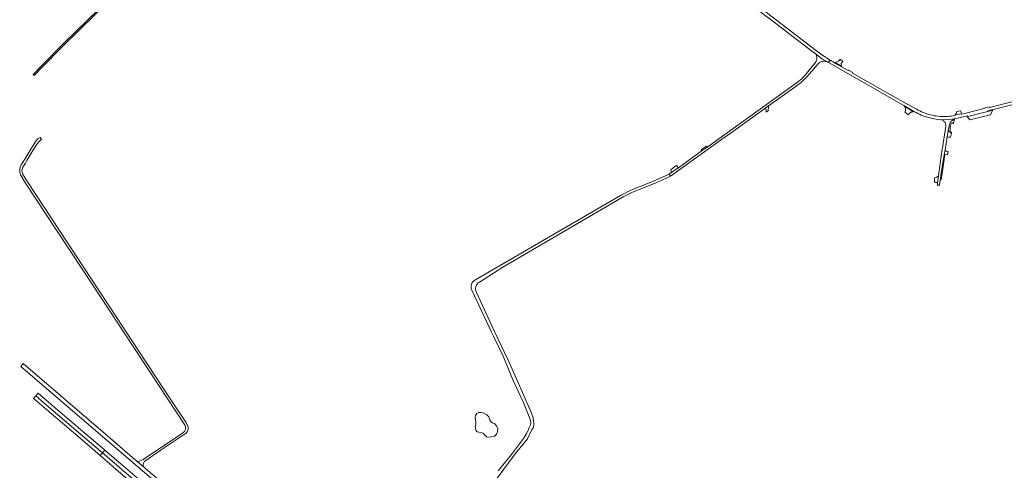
# Model space of a CAD drawing. Header units: metres. Extents: x 166325 to 190320, y 381923 to 404576.
# Tile 610 of 656: x 166897 to 168020, y 400513 to 401027. Entities that reach past the tile are written whole.
import ezdxf

# ---------------------------------------------------------------- set-up
doc = ezdxf.new("R2010")
doc.units = ezdxf.units.M
for name, color, linetype, lineweight in [('B-WE-OG-WATER_MEER-GV', 8, 'Continuous', 18), ('B-WE-VH-VERHARDING_ASFALT-GV', 8, 'Continuous', 18), ('B-WE-VH-VERHARDING_BETON-GV', 8, 'Continuous', 18), ('B-WE-VH-VERHARDING_BETONSTRAATSTEEN-GV', 8, 'Continuous', 18), ('B-WE-VH-VERHARDING_FUNDERING_ZAND-GV', 8, 'Continuous', 18), ('B-WE-VH-VERHARDING_STRAATBAKSTEEN-GV', 8, 'Continuous', 18)]:
    doc.layers.add(name, color=color, linetype=linetype, lineweight=lineweight)

msp = doc.modelspace()

# ---------------------------------------------------------------- linework, layer by layer
at = {"layer": 'B-WE-OG-WATER_MEER-GV', "flags": 128}
msp.add_lwpolyline([(167416.677, 400575.559), (167416.113, 400573.117), (167417.052, 400567.794), (167417.052, 400565.54), (167416.363, 400562.847), (167416.426, 400561.031), (167416.99, 400558.652), (167418.43, 400556.773), (167420.622, 400556.335), (167424.066, 400555.834), (167425.631, 400555.02), (167427.259, 400552.953), (167429.451, 400551.137), (167431.893, 400550.636), (167434.648, 400550.949), (167438.092, 400552.077), (167440.472, 400554.331), (167441.599, 400556.71), (167441.975, 400560.342), (167440.66, 400563.849), (167438.781, 400565.978), (167436.026, 400567.168), (167434.398, 400568.295), (167432.832, 400570.549), (167431.956, 400573.868), (167429.639, 400576.373), (167425.506, 400578.439), (167423.001, 400579.003), (167420.246, 400578.69), (167417.929, 400577.75)], close=True, dxfattribs=at)
at = {"layer": 'B-WE-VH-VERHARDING_ASFALT-GV', "flags": 128}
for points in [[(166999.999, 401051.568), (166947.359, 401000), (166921.26, 400973.61), (166912.336, 400964.195), (166913.425, 400963), (166922.32, 400972.46), (166946.46, 400996.89), (167017.751, 401067.01)], [(168032.619, 400934.186), (168002.512, 400926.736), (168002.368, 400927.318), (167996.341, 400925.827), (167996.485, 400925.244), (167970.906, 400918.929), (167970.762, 400919.512), (167963.597, 400918.093), (167963.395, 400918.053), (167963.514, 400917.465), (167961.375, 400917.071), (167959.225, 400916.751), (167957.064, 400916.504), (167954.896, 400916.332), (167952.724, 400916.234), (167950.55, 400916.211), (167948.376, 400916.262), (167946.205, 400916.388), (167944.04, 400916.588), (167941.883, 400916.862), (167939.736, 400917.21), (167937.603, 400917.631), (167935.485, 400918.125), (167933.386, 400918.691), (167931.307, 400919.33), (167929.251, 400920.038), (167927.221, 400920.817), (167925.219, 400921.666), (167923.247, 400922.582), (167921.307, 400923.565), (167919.453, 400924.585), (167906.049, 400931.961), (167846.601, 400965.803), (167846.898, 400966.324), (167841.828, 400969.211), (167841.531, 400968.69), (167827.188, 400976.855), (167824.259, 400978.522), (167823.586, 400978.915), (167822.916, 400979.31), (167822.246, 400979.709), (167821.579, 400980.11), (167820.913, 400980.514), (167819.224, 400977.702), (167904.839, 400928.715), (167916.953, 400921.783), (167918.856, 400920.736), (167920.79, 400919.748), (167922.754, 400918.822), (167924.747, 400917.956), (167926.765, 400917.153), (167928.807, 400916.414), (167930.871, 400915.738), (167932.955, 400915.127), (167935.057, 400914.581), (167937.175, 400914.1), (167939.307, 400913.686), (167944.518, 400912.959), (167947.253, 400912.578), (167955.832, 400912.806), (167962.763, 400913.583), (167977.605, 400917.038), (167977.741, 400916.454), (168000.913, 400922.144), (168000.767, 400922.726), (168058.575, 400937.243)], [(166905.63, 400841.771), (166900.176, 400850.937), (166899.901, 400851.682), (166899.695, 400852.45), (166899.56, 400853.233), (166899.497, 400854.025), (166899.507, 400854.819), (166899.589, 400855.61), (166899.744, 400856.389), (166899.968, 400857.151), (166900.262, 400857.89), (166900.622, 400858.598), (166903.367, 400863.25), (166905.126, 400866.231), (166910.745, 400875.754), (166915.743, 400883.605), (166918.708, 400887.553), (166920.135, 400888.973), (166920.166, 400889.004), (166921.6, 400890.117), (166921.016, 400891.165), (166920.277, 400892.491), (166917.686, 400890.86), (166915.446, 400888.161), (166913.493, 400884.962), (166908.517, 400877.193), (166902.561, 400867.507), (166900.755, 400864.57), (166898.717, 400861.256), (166898.259, 400860.418), (166897.863, 400859.549), (166897.532, 400858.653), (166897.267, 400857.736), (166897.071, 400856.801), (166896.943, 400855.855), (166896.885, 400854.901), (166896.898, 400853.946), (166896.98, 400852.995), (166897.131, 400852.052), (166897.351, 400851.123), (166897.639, 400850.212), (166897.992, 400849.325), (166898.41, 400848.466), (166903.565, 400840.304), (166938.913, 400786.614), (166969.247, 400740.734), (167084.708, 400565.239), (167085.52, 400564.006)], [(167087.997, 400564.791), (167086.99, 400566.613), (167061.375, 400605.306), (166905.63, 400841.771)], [(167084.619, 400557.106), (167081.203, 400554.374), (167037.623, 400525.232), (167036.176, 400524.594), (167034.292, 400523.764), (167033.267, 400523.563), (167030.874, 400523.092), (167037.588, 400517.342)], [(167038.831, 400522.491), (167039.505, 400523.321), (167058.357, 400536.136), (167083.389, 400552.897), (167086.594, 400555.315)]]:
    msp.add_lwpolyline(points, dxfattribs=at)
for points in [[(167743.274, 401038.76), (167737.112, 401043.464), (167736.175, 401044.108), (167733.937, 401041.15), (167735.231, 401040.312), (167754.203, 401025.996), (167801.7, 400989.781), (167803.504, 400988.407), (167809.732, 400983.684), (167812.342, 400981.814), (167818.547, 400978.089), (167819.224, 400977.702), (167820.913, 400980.514), (167817.748, 400982.487), (167814.622, 400984.523), (167811.538, 400986.62), (167808.496, 400988.779), (167805.498, 400990.997)], [(167697.137, 400889.988), (167699.524, 400891.699), (167704.212, 400895.06), (167742.462, 400922.483), (167746.559, 400925.42), (167751.142, 400928.705), (167751.619, 400929.047), (167783.34, 400951.789), (167785.101, 400953.096), (167786.82, 400954.459), (167788.493, 400955.876), (167790.12, 400957.347), (167791.698, 400958.87), (167793.226, 400960.443), (167794.703, 400962.064), (167806.914, 400975.915), (167808.792, 400977.714), (167809.527, 400978.148), (167810.299, 400978.515), (167811.1, 400978.81), (167811.925, 400979.033), (167812.766, 400979.18), (167813.618, 400979.251), (167814.472, 400979.246), (167815.322, 400979.163), (167816.161, 400979.005), (167816.983, 400978.772), (167817.78, 400978.466), (167818.547, 400978.089), (167812.342, 400981.814), (167809.732, 400983.684), (167803.504, 400988.407), (167804.027, 400987.826), (167804.492, 400987.197), (167804.895, 400986.527), (167805.232, 400985.821), (167805.5, 400985.087), (167805.697, 400984.33), (167805.821, 400983.558), (167805.87, 400982.778), (167805.845, 400981.996), (167805.745, 400981.22), (167805.572, 400980.458), (167804.854, 400978.969), (167794.063, 400965.466), (167792.747, 400963.877), (167791.377, 400962.333), (167789.956, 400960.838), (167788.483, 400959.392), (167786.962, 400957.997), (167785.394, 400956.656), (167783.781, 400955.369), (167782.125, 400954.138), (167681.749, 400882.207), (167674.063, 400876.699), (167647.859, 400857.921), (167647.601, 400857.736), (167640.1, 400852.361), (167637.559, 400850.54), (167638.919, 400848.25)], [(167751.142, 400928.705), (167746.559, 400925.42), (167747.472, 400924.721), (167747.809, 400924.033), (167748.01, 400922.671), (167748.087, 400921.11), (167750.44, 400922.809), (167750.397, 400924.069), (167750.583, 400926.842)], [(167951.923, 400877.854), (167954.441, 400893.01), (167954.759, 400894.925), (167955.679, 400900.468), (167956.476, 400905.263), (167956.689, 400906.203), (167956.975, 400907.124), (167957.335, 400908.019), (167957.764, 400908.882), (167958.261, 400909.708), (167958.822, 400910.493), (167959.443, 400911.23), (167960.121, 400911.915), (167960.852, 400912.544), (167962.632, 400913.536), (167962.763, 400913.583), (167955.832, 400912.806), (167947.253, 400912.578), (167947.692, 400912.516), (167949.689, 400911.969), (167950.241, 400911.523), (167950.749, 400911.026), (167951.207, 400910.483), (167951.611, 400909.899), (167951.958, 400909.279), (167952.244, 400908.63), (167952.468, 400907.955), (167952.626, 400907.263), (167952.717, 400906.559), (167952.741, 400905.849), (167952.698, 400905.14), (167948.892, 400880.649), (167948.662, 400879.167), (167948.459, 400877.862), (167948.173, 400876.016), (167948.107, 400875.588), (167947.906, 400874.297), (167947.889, 400874.19), (167944.52, 400848.535), (167943.456, 400840.434), (167943.249, 400838.863), (167943.14, 400838.03), (167945.522, 400837.923), (167945.628, 400838.641), (167945.675, 400838.96), (167946.623, 400845.406), (167947.565, 400851.812), (167947.589, 400851.97), (167951.075, 400872.754)], [(167037.588, 400517.342), (167030.874, 400523.092), (166999.999, 400549.533), (166900.672, 400634.785), (166898.23, 400631.46), (167103.491, 400455.47), (167126.641, 400436.08), (167137.321, 400427.54), (167205.986, 400373.499), (167208.43, 400376.604), (167139.761, 400430.65), (167135.311, 400434.71), (167131.591, 400437.65), (167119.191, 400447.57), (167106.101, 400458.67)], [(166917.944, 400600.859), (166917.7, 400600.576), (166915.729, 400598.284), (166915.332, 400597.823), (166924.951, 400589.583), (166963.544, 400556.553), (166991.156, 400532.95), (166991.545, 400533.406), (166993.499, 400535.691), (166993.775, 400536.014), (166993.073, 400536.616), (166964.104, 400561.371), (166963.554, 400561.841), (166960.097, 400564.788), (166950.624, 400572.906), (166927.005, 400593.119)], [(166915.332, 400597.823), (166914.961, 400597.391), (166913.032, 400595.149), (166912.746, 400594.816), (166914.277, 400593.506), (166927.345, 400582.33), (166968.398, 400547.222), (166988.573, 400529.928), (166988.846, 400530.248), (166990.786, 400532.517), (166991.156, 400532.95), (166963.544, 400556.553), (166924.951, 400589.583)], [(166991.156, 400532.95), (166990.786, 400532.517), (166988.846, 400530.248), (166988.573, 400529.928), (167000.196, 400519.965), (167007, 400514.086), (167022.627, 400500.777), (167036.697, 400488.795), (167063.766, 400465.725), (167064.788, 400464.853), (167065.06, 400465.17), (167066.992, 400467.43), (167067.362, 400467.863), (167053.043, 400480.064), (167026.712, 400502.548), (167002.006, 400523.676)], [(166993.775, 400536.014), (166993.499, 400535.691), (166991.545, 400533.406), (166991.156, 400532.95), (167002.006, 400523.676), (167026.712, 400502.548), (167053.043, 400480.064), (167067.362, 400467.863), (167067.759, 400468.327), (167069.691, 400470.587), (167069.955, 400470.896), (167067.97, 400472.581), (167009.43, 400522.585)]]:
    msp.add_lwpolyline(points, close=True, dxfattribs=at)
at = {"layer": 'B-WE-VH-VERHARDING_ASFALT-GV'}
for points in [[(167085.52, 400564.006, -0.3052005), (167084.619, 400557.106)], [(167086.594, 400555.315, 0.33379687), (167087.997, 400564.791)], [(167037.72, 400520.014, -0.09382641), (167038.831, 400522.491)], [(167037.588, 400517.342, -0.09206305), (167037.72, 400520.014)]]:
    msp.add_lwpolyline(points, format="xyb", dxfattribs=at)
at = {"layer": 'B-WE-VH-VERHARDING_BETON-GV', "flags": 128}
msp.add_lwpolyline([(167944.52, 400848.535), (167943.314, 400847.681), (167942.549, 400847.249), (167941.907, 400846.948), (167941.047, 400846.668), (167940.016, 400846.478), (167939.812, 400841.498), (167941.355, 400841.348), (167942.557, 400841.048), (167943.456, 400840.434)], close=True, dxfattribs=at)
at = {"layer": 'B-WE-VH-VERHARDING_BETONSTRAATSTEEN-GV', "flags": 128}
for points in [[(167831.102, 400980.16), (167830.357, 400979.257), (167826.721, 400977.811), (167827.478, 400977.38), (167833.752, 400973.809), (167833.636, 400976.89), (167834.611, 400978.116), (167835.298, 400978.978), (167832.276, 400981.583)], [(167905.965, 400927.379), (167906.286, 400926.812), (167906.547, 400926.215), (167906.747, 400925.596), (167906.883, 400924.959), (167906.954, 400924.311), (167906.955, 400924.218), (167906.956, 400924.125), (167906.933, 400923.625), (167906.869, 400923.129), (167906.763, 400922.64), (167906.617, 400922.161), (167906.432, 400921.696), (167906.214, 400921.308), (167910.346, 400918.361), (167910.649, 400918.891), (167910.705, 400918.991), (167911.008, 400919.458), (167911.357, 400919.892), (167911.748, 400920.288), (167912.179, 400920.642), (167912.643, 400920.949), (167912.726, 400920.997), (167912.811, 400921.043), (167912.896, 400921.088), (167912.981, 400921.132), (167913.068, 400921.174), (167913.599, 400921.348), (167914.138, 400921.494), (167914.684, 400921.611), (167915.236, 400921.699), (167915.791, 400921.757)], [(167970.15, 400920.798), (167969.542, 400922.885), (167965.418, 400922.061), (167965.034, 400920.655), (167964.869, 400920.052), (167963.597, 400918.093), (167970.762, 400919.512)], [(168004.953, 400920.944), (168006.56, 400923.562), (168000.913, 400922.144), (167977.741, 400916.454), (167977.343, 400916.361), (167980.042, 400912.334), (168003.921, 400918.364)]]:
    msp.add_lwpolyline(points, close=True, dxfattribs=at)
at = {"layer": 'B-WE-VH-VERHARDING_FUNDERING_ZAND-GV', "flags": 128}
for points in [[(167961.828, 400910.024), (167962.899, 400912.999), (167961.302, 400912.206), (167960.852, 400912.544), (167960.121, 400911.915), (167959.443, 400911.23), (167958.822, 400910.493), (167958.261, 400909.708), (167957.764, 400908.882), (167957.335, 400908.019), (167956.975, 400907.124), (167956.689, 400906.203), (167956.476, 400905.263), (167955.679, 400900.468), (167958.621, 400897.523), (167959.259, 400897.373), (167959.494, 400898.61), (167958.938, 400898.343), (167958.343, 400898.343), (167957.88, 400898.74), (167957.707, 400899.812), (167957.629, 400900.545), (167957.647, 400902.715), (167958.306, 400906.304), (167959.297, 400908.811), (167960.328, 400908.926), (167961.009, 400908.598), (167961.302, 400908.115)], [(167951.824, 400872.788), (167951.075, 400872.754), (167947.589, 400851.97), (167947.565, 400851.812), (167948.117, 400851.393), (167948.559, 400851.057)]]:
    msp.add_lwpolyline(points, close=True, dxfattribs=at)
for points in [[(167421.006, 400727.581), (167447.62, 400744.46), (167584.788, 400824.53), (167595.01, 400829.67), (167623.97, 400841.48), (167638.919, 400848.25), (167637.559, 400850.54), (167622.92, 400844.07), (167611.988, 400839.61), (167593.751, 400832.17), (167582.095, 400826.2), (167416.003, 400729.893)], [(167412.387, 400718.367), (167434.86, 400670.28), (167437.133, 400665.794), (167448.011, 400643.131), (167459.715, 400615.529), (167470.82, 400591.055), (167478.724, 400571.876), (167479.466, 400569.201), (167479.527, 400567.159), (167479.204, 400564.855), (167477.862, 400561.682), (167476.519, 400558.427), (167474.766, 400554.823), (167471.194, 400549.399), (167457.535, 400531.142), (167442.453, 400512.357)], [(167480.933, 400559.338), (167482.36, 400561.269), (167482.926, 400563.88), (167483.035, 400566.745), (167482.879, 400569.485), (167482.293, 400572.804), (167480.476, 400578.14), (167470.104, 400601.754), (167454.012, 400638.669), (167438.011, 400671.91), (167417.547, 400715.758)], [(167434.652, 400495.337), (167454.098, 400521.663), (167461.904, 400531.718), (167475.927, 400548.915), (167480.933, 400559.338)]]:
    msp.add_lwpolyline(points, dxfattribs=at)
at = {"layer": 'B-WE-VH-VERHARDING_FUNDERING_ZAND-GV'}
for points in [[(167416.003, 400729.893, 0.38843273), (167412.387, 400718.367)], [(167417.547, 400715.758, -0.37695511), (167421.006, 400727.581)]]:
    msp.add_lwpolyline(points, format="xyb", dxfattribs=at)
at = {"layer": 'B-WE-VH-VERHARDING_STRAATBAKSTEEN-GV', "flags": 128}
for points in [[(167959.259, 400897.373), (167958.621, 400897.523), (167955.679, 400900.468), (167954.759, 400894.925), (167954.441, 400893.01), (167955.791, 400892.898), (167957.977, 400892.715), (167957.991, 400892.768)], [(167681.749, 400882.207), (167680.066, 400882.658), (167674.314, 400878.592), (167674.063, 400876.699)], [(167955.539, 400876.502), (167953.142, 400876.74), (167951.923, 400877.854), (167951.075, 400872.754), (167951.824, 400872.788), (167954.84, 400872.534)], [(167647.601, 400857.736), (167647.859, 400857.921), (167645.814, 400860.411), (167644.049, 400859.238), (167639.408, 400855.637), (167640.1, 400852.361)], [(167948.559, 400851.057), (167948.117, 400851.393), (167947.565, 400851.812), (167946.623, 400845.406), (167947.453, 400844.182), (167947.926, 400847.494)]]:
    msp.add_lwpolyline(points, close=True, dxfattribs=at)

doc.saveas('drawing.dxf')
